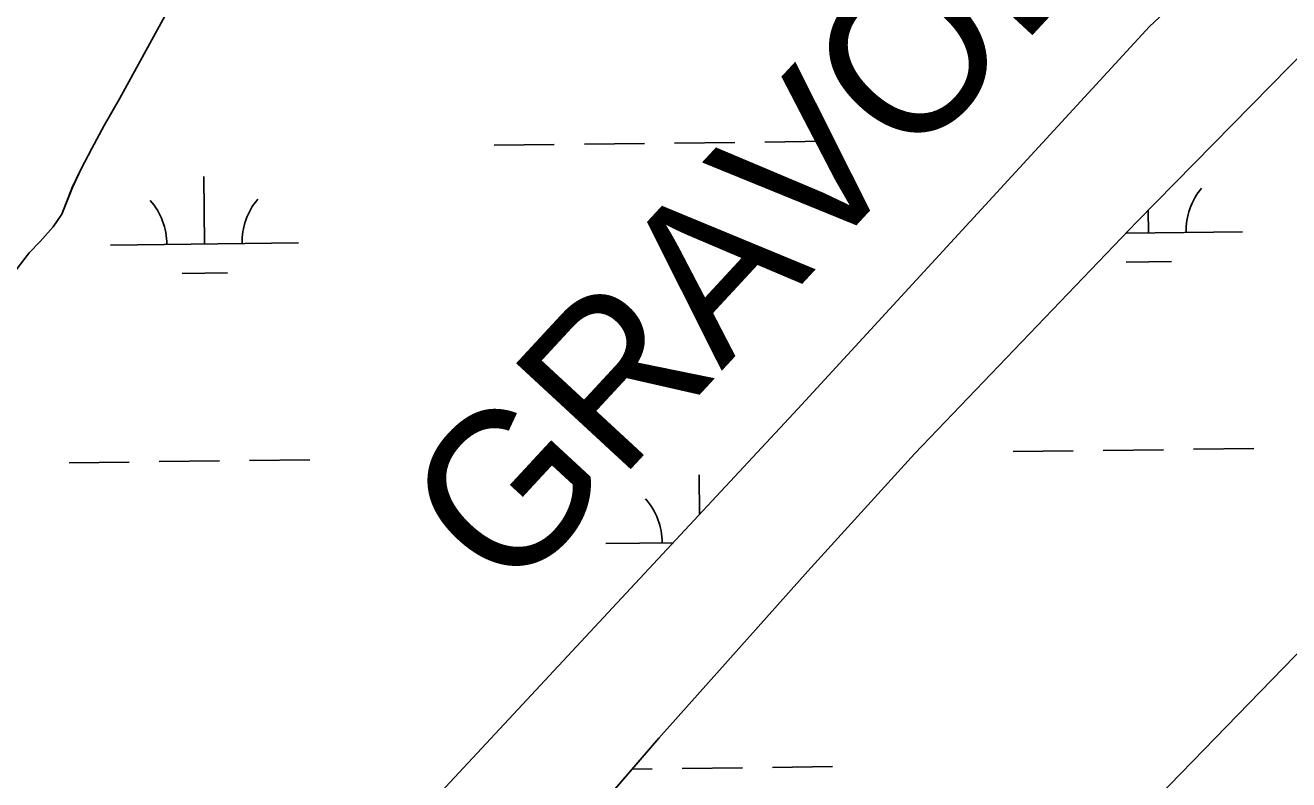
# Model space of a CAD drawing. Extents: x 3694830 to 3732949, y 415201 to 440970.
# Drawn here: x 3722601 to 3723273, y 421716 to 422118 of the extents above; entities that cross this region are included whole.
import ezdxf

# ---------------------------------------------------------------- set-up
doc = ezdxf.new("R2010")
doc.units = 0
for name, color, linetype in [('V-RIVR-IDEN', 7, 'Continuous'), ('V-TOPO-SHOR', 7, 'Continuous'), ('V-WETL-SWMP', 7, 'Continuous')]:
    doc.layers.add(name, color=color, linetype=linetype)

msp = doc.modelspace()

# ---------------------------------------------------------------- linework, layer by layer
at = {"layer": 'V-TOPO-SHOR'}
msp.add_line((3723053.42, 421553.24), (3723600.94, 422117.51), dxfattribs=at)
for points in [[(3722576.29, 421444.4), (3722797.81, 421684.1), (3723011.58, 421913.89), (3723198.56, 422117.16), (3723339.19, 422248.66)], [(3722517.38, 421843.94), (3722530.16, 421867.61), (3722539.85, 421883.88), (3722549.27, 421899.49), (3722567.83, 421932.3), (3722574.96, 421944.01), (3722581.02, 421956.38), (3722584.11, 421963.1), (3722587.88, 421971.18), (3722591.91, 421980.46), (3722595.95, 421987.85), (3722602.95, 421996.86), (3722608.73, 422002.78), (3722615.59, 422010.58), (3722620.16, 422017.44), (3722624.07, 422027.13), (3722625.82, 422031.57), (3722630.25, 422041.12), (3722636.18, 422052.41), (3722642.77, 422064.52), (3722650.84, 422078.78), (3722695.23, 422159.75)], [(3722591.17, 421365.86), (3722690.52, 421471.85), (3722790.41, 421577.58), (3722875.91, 421667.06), (3722937.71, 421738.7), (3723016.82, 421827.38), (3723073.56, 421889.96), (3723191.82, 422013.27), (3723283.19, 422106.47)]]:
    msp.add_lwpolyline(points, dxfattribs=at)
at = {"layer": 'V-WETL-SWMP'}
for p, q in [((3723191.82, 422013.26), (3723283.19, 422106.47)), ((3722946.05, 422055.19), (3722978.05, 422055.57)), ((3722994.05, 422055.76), (3723026.05, 422056.14)), ((3722850.06, 422054.04), (3722882.06, 422054.42)), ((3722898.06, 422054.61), (3722930.05, 422055)), ((3722696.08, 422001.46), (3722695.65, 422037.46)), ((3723197.96, 422007.44), (3723197.82, 422019.38)), ((3723073.56, 421889.96), (3723191.82, 422013.26)), ((3722646.09, 422000.86), (3722746.08, 422002.06)), ((3723186.1, 422007.3), (3723247.96, 422008.04)), ((3723186.15, 421991.87), (3723210.15, 421992.15)), ((3722684.27, 421985.89), (3722708.27, 421986.17)), ((3723016.82, 421827.38), (3723073.56, 421889.96)), ((3723125.94, 421891.14), (3723157.93, 421891.52)), ((3723173.93, 421891.71), (3723205.93, 421892.1)), ((3723221.93, 421892.29), (3723253.93, 421892.67)), ((3722624.06, 421885.16), (3722656.05, 421885.54)), ((3722672.05, 421885.73), (3722704.05, 421886.11)), ((3722720.05, 421886.3), (3722752.05, 421886.69)), ((3722959.25, 421857.64), (3722959, 421878.72)), ((3722909.43, 421842.13), (3722945.23, 421842.56)), ((3722937.71, 421738.7), (3723016.82, 421827.38)), ((3722875.91, 421667.06), (3722937.71, 421738.7)), ((3722923.49, 421722.21), (3722934.03, 421722.34)), ((3722950.03, 421722.53), (3722982.03, 421722.91)), ((3722998.02, 421723.1), (3723030.02, 421723.48))]:
    msp.add_line(p, q, dxfattribs=at)
for points in [[(3723339.19, 422248.66), (3723198.56, 422117.16), (3723011.58, 421913.89), (3722797.82, 421684.1), (3722576.29, 421444.4)], [(3722595.95, 421987.85), (3722602.95, 421996.86), (3722608.73, 422002.78), (3722615.59, 422010.58), (3722620.16, 422017.44), (3722625.81, 422031.57), (3722630.25, 422041.12), (3722636.17, 422052.41), (3722642.77, 422064.52), (3722650.84, 422078.78), (3722695.23, 422159.74)]]:
    msp.add_lwpolyline(points, dxfattribs=at)
for centre, start, end in [((3723253.2, 422008.57), 139.91153, 181.45519), ((3722640.84, 422001.28), 359.91153, 41.45519), ((3722751.32, 422002.59), 139.91153, 181.45518), ((3722904.19, 421842.54), 359.91153, 41.45519)]:
    msp.add_arc(centre, 35.25, start, end, dxfattribs=at)

# ---------------------------------------------------------------- texts
at = {"layer": 'V-RIVR-IDEN'}
msp.add_text('GRAVOLET', height=83, rotation=47.23579, dxfattribs=at).set_placement((3722857.88, 421811.63))

doc.saveas('drawing.dxf')
